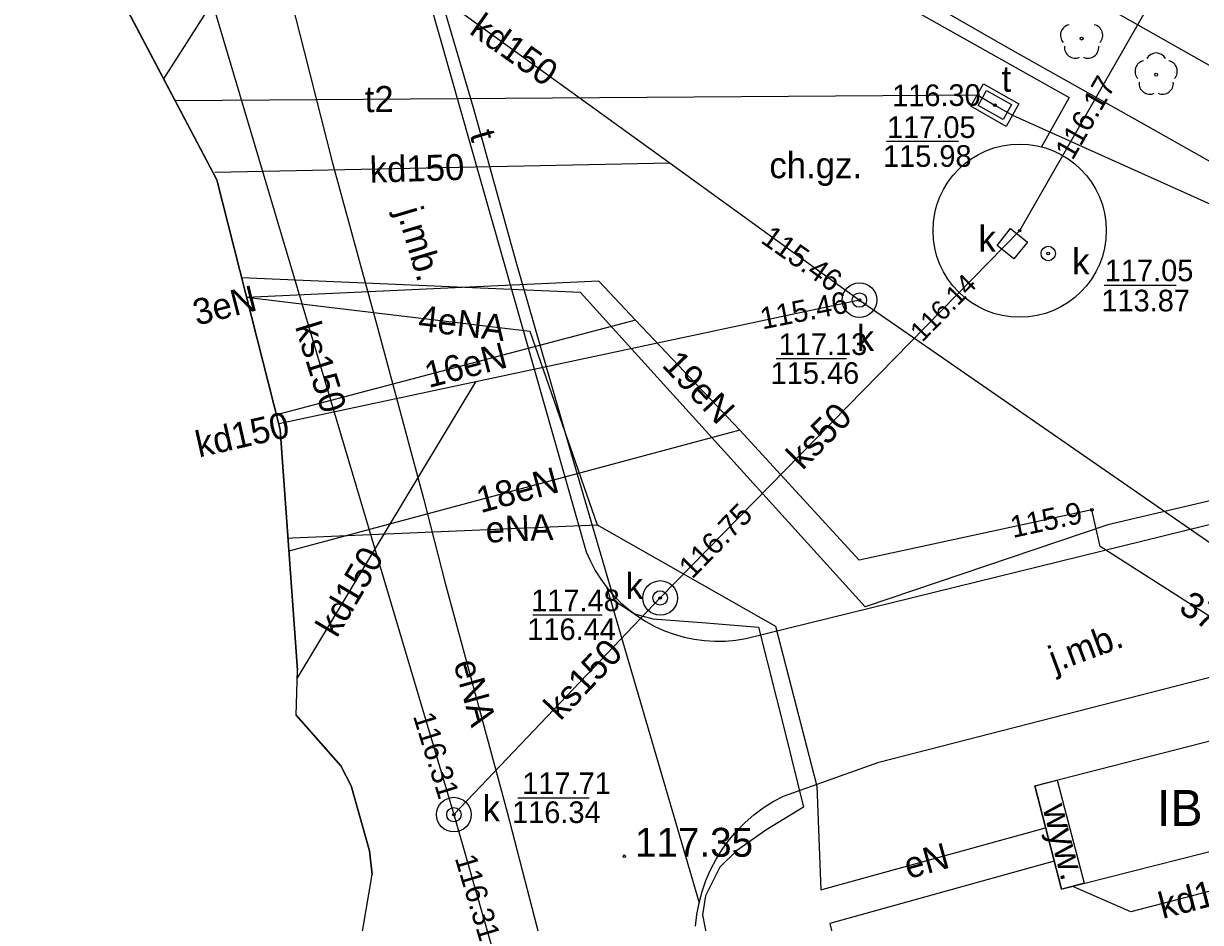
# Model space of a CAD drawing. Extents: x 6434771 to 6436222, y 5663454 to 5664782.
# Drawn here: x 6435426.76 to 6435467.52, y 5663956.57 to 5663987.7 of the extents above; entities that cross this region are included whole.
import ezdxf

# ---------------------------------------------------------------- set-up
doc = ezdxf.new("R2010")
doc.units = 0
for name, color, linetype in [('Warstwa 1', 7, 'Continuous'), ('Warstwa 11', 7, 'Continuous'), ('Warstwa 12', 7, 'Continuous'), ('Warstwa 13', 7, 'Continuous'), ('Warstwa 14', 7, 'Continuous'), ('Warstwa 15', 7, 'Continuous'), ('Warstwa 25', 7, 'Continuous'), ('Warstwa 4', 7, 'Continuous'), ('Warstwa 5', 7, 'Continuous'), ('Warstwa 51', 7, 'Continuous'), ('Warstwa 6', 7, 'Continuous'), ('Warstwa 7', 7, 'Continuous'), ('Warstwa 8', 7, 'Continuous'), ('Warstwa 9', 7, 'Continuous')]:
    doc.layers.add(name, color=color, linetype=linetype)

msp = doc.modelspace()

# ---------------------------------------------------------------- linework, layer by layer
at = {"layer": 'Warstwa 1'}
msp.add_lwpolyline([(6435438.431, 5663955.855), (6435438.84, 5663958.23), (6435438.74, 5663959.051), (6435438.107, 5663961.309), (6435437.755, 5663961.993), (6435436.206, 5663963.752), (6435436.245, 5663965.312), (6435435.646, 5663973.649), (6435433.45, 5663982.286), (6435429.344, 5663990.096), (6435426.503, 5663993.391), (6435430.633, 5664000.811), (6435425.797, 5664003.629), (6435427.528, 5664007.089), (6435414.993, 5664014.14), (6435413.595, 5664011.656), (6435413.334, 5664011.803), (6435412.844, 5664010.932), (6435407.905, 5664013.566), (6435403.676, 5664006.246), (6435399.414, 5664006.938), (6435390.589, 5664006.534), (6435382.266, 5664003.885), (6435374.267, 5663999.821)], dxfattribs=at)
at = {"layer": 'Warstwa 11'}
msp.add_lwpolyline([(6435460.01, 5663985.62), (6435461.23, 5663984.92), (6435460.79, 5663984.14), (6435459.57, 5663984.84)], close=True, dxfattribs=at)
for centre in [(6435463.406, 5663987.181), (6435465.989, 5663985.934)]:
    msp.add_circle(centre, 0.05, dxfattribs=at)
for centre, start, end in [((6435463.049, 5663987.297), 102.1471, 221.8529), ((6435463.763, 5663987.297), 318.1471, 77.8529), ((6435463.186, 5663986.878), 174.1471, 293.8529), ((6435463.626, 5663986.878), 246.1471, 5.8529), ((6435465.989, 5663986.309), 30.1471, 149.8529), ((6435465.632, 5663986.05), 102.1471, 221.8529), ((6435466.346, 5663986.05), 318.1471, 77.8529), ((6435465.769, 5663985.631), 174.1471, 293.8529), ((6435466.209, 5663985.631), 246.1471, 5.8529)]:
    msp.add_arc(centre, 0.375, start, end, dxfattribs=at)
at = {"layer": 'Warstwa 12'}
for points in [[(6435513.732, 5664030.323), (6435514.19, 5664031.07), (6435526.88, 5664023.62), (6435506.54, 5663988.46), (6435496.08, 5663969.12), (6435489.36, 5663972.27), (6435481.32, 5663974.34), (6435464.32, 5663970.34), (6435455.91, 5663967.5), (6435446.05, 5663978.39), (6435434.311, 5663978.9)], [(6435409.019, 5664017.232), (6435410.917, 5664017.01), (6435414.12, 5664016.706), (6435416.283, 5664015.507), (6435419.588, 5664013.642), (6435424.877, 5664010.708), (6435428.188, 5664008.956), (6435429.965, 5664007.392), (6435431.75, 5664005.85), (6435431.955, 5664004.7), (6435432.629, 5664001.953), (6435433.059, 5664000.421), (6435434.201, 5663995.915), (6435434.973, 5663992.65), (6435435.599, 5663990.185), (6435436.484, 5663986.74), (6435437.453, 5663982.92), (6435439.017, 5663977.175), (6435440.618, 5663971.251), (6435441.365, 5663968.324), (6435442.093, 5663965.646), (6435443.508, 5663960.394), (6435444.884, 5663955.078)], [(6435446.151, 5664009.053), (6435444.575, 5664006.505), (6435443.341, 5664004.515), (6435439.958, 5663999.252), (6435437.973, 5663996.007), (6435436.661, 5663993.998), (6435434.507, 5663990.343), (6435431.608, 5663985.79)], [(6435456.51, 5664008.56), (6435448.01, 5663993.56), (6435462.98, 5663985.14), (6435462.022, 5663983.432)], [(6435437.32, 5664002.046), (6435437.828, 5664000.052), (6435439.05, 5663995.799), (6435441.055, 5663989.164), (6435442.354, 5663984.717), (6435443.811, 5663979.461), (6435445.738, 5663972.769), (6435447.213, 5663967.726), (6435447.923, 5663967.265), (6435448.56, 5663967.088), (6435450.4, 5663966.953), (6435452.221, 5663966.799), (6435453.149, 5663963.091), (6435453.776, 5663960.562), (6435452.47, 5663959.769), (6435451.45, 5663959.058), (6435450.879, 5663958.482), (6435450.379, 5663957.49), (6435450.277, 5663956.833), (6435450.434, 5663956.005), (6435450.995, 5663954.077), (6435453.034, 5663947.163), (6435454.477, 5663941.931)], [(6435458.081, 5663988.461), (6435460.922, 5663986.827), (6435465.61, 5663984.197), (6435469.714, 5663981.87)], [(6435432.002, 5663985.04), (6435459.79, 5663985.23), (6435460.4, 5663984.88), (6435461.01, 5663984.53), (6435476.66, 5663977.5), (6435477.3, 5663977.22), (6435477.95, 5663976.96), (6435496.89, 5663969.04), (6435497.49, 5663968.68)], [(6435447.96, 5663977.43), (6435446.68, 5663978.78), (6435434.484, 5663978.22)], [(6435434.481, 5663978.23), (6435436.86, 5663977.94), (6435444.29, 5663977.05), (6435446.63, 5663970.34)], [(6435447.96, 5663977.43), (6435435.517, 5663974.157)], [(6435451.57, 5663973.62), (6435447.96, 5663977.43)], [(6435451.57, 5663973.62), (6435435.949, 5663969.43)], [(6435470.828, 5663960.97), (6435472.25, 5663961.35), (6435472.97, 5663962.9), (6435470.54, 5663965.45), (6435464.05, 5663969.59), (6435463.76, 5663970.86), (6435455.7, 5663969.12), (6435451.57, 5663973.62)], [(6435435.917, 5663969.88), (6435436.07, 5663969.89), (6435446.63, 5663970.34)], [(6435446.63, 5663970.34), (6435452.8, 5663966.83), (6435454.23, 5663961.29), (6435454.37, 5663957.7), (6435462.15, 5663959.85)], [(6435462.451, 5663958.693), (6435454.69, 5663956.54), (6435458.279, 5663941.888)]]:
    msp.add_lwpolyline(points, dxfattribs=at)
at = {"layer": 'Warstwa 14'}
for p, q in [((6435459.139, 5663983.62), (6435456.653, 5663983.62)), ((6435466.683, 5663978.632), (6435464.191, 5663978.632)), ((6435452.827, 5663976.1), (6435455.267, 5663976.1)), ((6435444.397, 5663967.227), (6435446.797, 5663967.227)), ((6435443.875, 5663960.891), (6435446.348, 5663960.891))]:
    msp.add_line(p, q, dxfattribs=at)
for centre in [(6435460.4, 5663984.88), (6435460.4, 5663984.88), (6435461.26, 5663980.53), (6435461.26, 5663980.53), (6435462.25, 5663979.74), (6435455.711, 5663978.128), (6435455.711, 5663978.128), (6435455.711, 5663978.128), (6435463.76, 5663970.86), (6435448.81, 5663967.81), (6435448.81, 5663967.81), (6435441.665, 5663960.306), (6435441.665, 5663960.306), (6435441.665, 5663960.306)]:
    msp.add_circle(centre, 0.045, dxfattribs=at)
at = {"layer": 'Warstwa 15'}
for centre, radius in [((6435461.26, 5663980.53), 3), ((6435455.711, 5663978.128), 0.6), ((6435448.81, 5663967.81), 0.6), ((6435441.665, 5663960.306), 0.6)]:
    msp.add_circle(centre, radius, dxfattribs=at)
at = {"layer": 'Warstwa 25'}
msp.add_circle((6435447.568, 5663958.865), 0.045, dxfattribs=at)
at = {"layer": 'Warstwa 4'}
for points in [[(6435460.11, 5663985.38), (6435460.98, 5663984.9), (6435460.69, 5663984.38), (6435459.82, 5663984.86)], [(6435461.063, 5663979.553), (6435460.478, 5663980.022), (6435460.947, 5663980.607), (6435461.532, 5663980.138)]]:
    msp.add_lwpolyline(points, close=True, dxfattribs=at)
for centre in [(6435462.25, 5663979.74), (6435455.711, 5663978.128), (6435448.81, 5663967.81), (6435441.665, 5663960.306)]:
    msp.add_circle(centre, 0.25, dxfattribs=at)
at = {"layer": 'Warstwa 51'}
for p, q in [((6435461.78, 5663961.31), (6435470.19, 5663963.46)), ((6435461.78, 5663961.31), (6435462.7, 5663957.72)), ((6435462.7, 5663957.72), (6435471.11, 5663959.87))]:
    msp.add_line(p, q, dxfattribs=at)
at = {"layer": 'Warstwa 6'}
for centre in [(6435460.4, 5663984.88), (6435462.25, 5663979.74), (6435455.711, 5663978.128), (6435448.81, 5663967.81), (6435441.665, 5663960.306)]:
    msp.add_circle(centre, 0.045, dxfattribs=at)
at = {"layer": 'Warstwa 7'}
for points in [[(6435428.083, 5664003.074), (6435430.6, 5664001.68), (6435433.711, 5663994.034), (6435449.16, 5663982.864), (6435455.711, 5663978.128), (6435494.21, 5663951.49)], [(6435471.38, 5663998.2), (6435461.26, 5663980.53)], [(6435432.731, 5663990.359), (6435441.665, 5663960.306)], [(6435449.16, 5663982.864), (6435433.385, 5663982.541)], [(6435461.26, 5663980.53), (6435448.81, 5663967.81)], [(6435455.711, 5663978.128), (6435442.426, 5663975.298)], [(6435442.426, 5663975.298), (6435435.597, 5663973.839)], [(6435436.238, 5663965.022), (6435442.426, 5663975.298)], [(6435448.81, 5663967.81), (6435441.665, 5663960.306)], [(6435441.665, 5663960.306), (6435446.909, 5663942.022)], [(6435473.39, 5663959.1), (6435465.11, 5663956.94), (6435463.105, 5663957.823)]]:
    msp.add_lwpolyline(points, dxfattribs=at)
at = {"layer": 'Warstwa 8'}
for p, q in [((6435438.449, 5664002.937), (6435485.332, 5663976.32)), ((6435436.987, 5664001.954), (6435446.245, 5663969.411)), ((6435429.344, 5663990.096), (6435433.45, 5663982.286)), ((6435433.45, 5663982.286), (6435435.646, 5663973.649)), ((6435451.78, 5663966.405), (6435485.061, 5663974.604)), ((6435435.646, 5663973.649), (6435436.245, 5663965.312)), ((6435446.245, 5663969.411), (6435446.391, 5663969.082)), ((6435456.388, 5663962.129), (6435485.45, 5663969.569)), ((6435446.391, 5663969.082), (6435446.559, 5663968.765)), ((6435446.559, 5663968.765), (6435446.751, 5663968.46)), ((6435446.751, 5663968.46), (6435446.964, 5663968.171)), ((6435446.964, 5663968.171), (6435450.157, 5663957.249)), ((6435446.964, 5663968.171), (6435447.198, 5663967.898)), ((6435446.964, 5663968.171), (6435450.157, 5663957.249)), ((6435447.198, 5663967.898), (6435447.451, 5663967.642)), ((6435447.451, 5663967.642), (6435447.722, 5663967.406)), ((6435447.722, 5663967.406), (6435448.01, 5663967.19)), ((6435448.01, 5663967.19), (6435448.313, 5663966.996)), ((6435448.313, 5663966.996), (6435448.629, 5663966.824)), ((6435448.629, 5663966.824), (6435448.956, 5663966.676)), ((6435448.956, 5663966.676), (6435449.294, 5663966.552)), ((6435449.294, 5663966.552), (6435449.64, 5663966.453)), ((6435449.64, 5663966.453), (6435449.992, 5663966.38)), ((6435449.992, 5663966.38), (6435450.349, 5663966.333)), ((6435450.349, 5663966.333), (6435450.708, 5663966.312)), ((6435450.708, 5663966.312), (6435451.067, 5663966.317)), ((6435451.067, 5663966.317), (6435451.425, 5663966.348)), ((6435451.425, 5663966.348), (6435451.78, 5663966.405)), ((6435436.206, 5663963.752), (6435436.245, 5663965.312)), ((6435436.206, 5663963.752), (6435437.755, 5663961.993)), ((6435437.755, 5663961.993), (6435438.107, 5663961.309)), ((6435453.084, 5663960.949), (6435456.388, 5663962.129)), ((6435438.107, 5663961.309), (6435438.74, 5663959.051)), ((6435452.382, 5663960.54), (6435452.725, 5663960.758)), ((6435452.725, 5663960.758), (6435453.084, 5663960.949)), ((6435452.056, 5663960.297), (6435452.382, 5663960.54)), ((6435451.463, 5663959.742), (6435451.749, 5663960.031)), ((6435451.749, 5663960.031), (6435452.056, 5663960.297)), ((6435451.199, 5663959.433), (6435451.463, 5663959.742)), ((6435450.959, 5663959.105), (6435451.199, 5663959.433)), ((6435438.74, 5663959.051), (6435438.84, 5663958.23)), ((6435450.555, 5663958.4), (6435450.744, 5663958.76)), ((6435450.744, 5663958.76), (6435450.959, 5663959.105)), ((6435450.394, 5663958.026), (6435450.555, 5663958.4)), ((6435438.431, 5663955.855), (6435438.84, 5663958.23)), ((6435450.261, 5663957.642), (6435450.394, 5663958.026)), ((6435450.157, 5663957.249), (6435450.261, 5663957.642)), ((6435450.083, 5663956.85), (6435450.157, 5663957.249)), ((6435450.039, 5663956.445), (6435450.083, 5663956.85))]:
    msp.add_line(p, q, dxfattribs=at)
msp.add_lwpolyline([(6435461.8, 5663961.3), (6435462.56, 5663961.5), (6435463.49, 5663957.93), (6435462.72, 5663957.73)], close=True, dxfattribs=at)
at = {"layer": 'Warstwa 9'}
for p, q in [((6435438.449, 5664002.937), (6435485.332, 5663976.32)), ((6435436.987, 5664001.954), (6435446.245, 5663969.411)), ((6435451.78, 5663966.405), (6435485.061, 5663974.604)), ((6435446.245, 5663969.411), (6435446.391, 5663969.082)), ((6435456.388, 5663962.129), (6435485.45, 5663969.569)), ((6435446.391, 5663969.082), (6435446.559, 5663968.765)), ((6435446.559, 5663968.765), (6435446.751, 5663968.46)), ((6435446.751, 5663968.46), (6435446.964, 5663968.171)), ((6435446.964, 5663968.171), (6435447.198, 5663967.898)), ((6435447.198, 5663967.898), (6435447.451, 5663967.642)), ((6435447.451, 5663967.642), (6435447.722, 5663967.406)), ((6435447.722, 5663967.406), (6435448.01, 5663967.19)), ((6435448.01, 5663967.19), (6435448.313, 5663966.996)), ((6435448.313, 5663966.996), (6435448.629, 5663966.824)), ((6435448.629, 5663966.824), (6435448.956, 5663966.676)), ((6435448.956, 5663966.676), (6435449.294, 5663966.552)), ((6435449.294, 5663966.552), (6435449.64, 5663966.453)), ((6435449.64, 5663966.453), (6435449.992, 5663966.38)), ((6435449.992, 5663966.38), (6435450.349, 5663966.333)), ((6435450.349, 5663966.333), (6435450.708, 5663966.312)), ((6435450.708, 5663966.312), (6435451.067, 5663966.317)), ((6435451.067, 5663966.317), (6435451.425, 5663966.348)), ((6435451.425, 5663966.348), (6435451.78, 5663966.405)), ((6435453.084, 5663960.949), (6435456.388, 5663962.129)), ((6435452.382, 5663960.54), (6435452.725, 5663960.758)), ((6435452.725, 5663960.758), (6435453.084, 5663960.949)), ((6435452.056, 5663960.297), (6435452.382, 5663960.54)), ((6435451.463, 5663959.742), (6435451.749, 5663960.031)), ((6435451.749, 5663960.031), (6435452.056, 5663960.297)), ((6435451.199, 5663959.433), (6435451.463, 5663959.742)), ((6435450.959, 5663959.105), (6435451.199, 5663959.433)), ((6435450.555, 5663958.4), (6435450.744, 5663958.76)), ((6435450.744, 5663958.76), (6435450.959, 5663959.105)), ((6435450.394, 5663958.026), (6435450.555, 5663958.4)), ((6435450.261, 5663957.642), (6435450.394, 5663958.026)), ((6435450.157, 5663957.249), (6435450.261, 5663957.642)), ((6435450.083, 5663956.85), (6435450.157, 5663957.249)), ((6435450.039, 5663956.445), (6435450.083, 5663956.85))]:
    msp.add_line(p, q, dxfattribs=at)

# ---------------------------------------------------------------- texts
at = {"layer": 'Warstwa 13'}
for s, rotation, p in [('t2', 0.3896, (6435438.579, 5663984.635)), ('t', 286.2841, (6435442.204, 5663983.871)), ('3eN', 14.2666, (6435432.759, 5663977.238)), ('4eNA', 353.1712, (6435440.398, 5663977.063)), ('16eN', 14.7365, (6435440.792, 5663975.079)), ('19eN', 313.4538, (6435448.837, 5663975.85)), ('18eN', 15.0172, (6435442.588, 5663970.745)), ('eNA', 2.4408, (6435442.781, 5663969.725)), ('37eN', 327.4683, (6435466.727, 5663967.348)), ('eNA', 285.7742, (6435441.643, 5663965.546)), ('eN', 15.4469, (6435457.406, 5663958.072))]:
    msp.add_text(s, height=0.9, rotation=rotation, dxfattribs=at).set_placement(p)
at = {"layer": 'Warstwa 14'}
for s, height, rotation, p in [('116.30', 0.75, 0.3896, (6435456.846, 5663984.835)), ('116.17', 0.75, 60.2007, (6435463.093, 5663982.936)), ('115.46', 0.75, 324.8212, (6435452.253, 5663980.145)), ('116.14', 0.675, 45.6132, (6435457.884, 5663976.642)), ('115.46', 0.75, 11.1956, (6435452.352, 5663977.108)), ('116.75', 0.75, 45.6132, (6435449.919, 5663968.442)), ('115.9', 0.75, 12.1811, (6435461.029, 5663969.887)), ('116.31', 0.75, 287.2467, (6435440.243, 5663963.722)), ('116.31', 0.75, 286.6909, (6435441.691, 5663958.805))]:
    msp.add_text(s, height=height, rotation=rotation, dxfattribs=at).set_placement(p)
for s, p in [('115.98', (6435456.528, 5663982.741)), ('113.87', (6435464.091, 5663977.735)), ('115.46', (6435452.635, 5663975.225)), ('116.44', (6435444.207, 5663966.352)), ('116.34', (6435443.68, 5663960.016))]:
    msp.add_text(s, height=0.75, dxfattribs=at).set_placement(p)
at = {"layer": 'Warstwa 25'}
msp.add_text('117.35', height=1, dxfattribs=at).set_placement((6435447.938, 5663958.849))
at = {"layer": 'Warstwa 5'}
for s, p in [('t', (6435460.634, 5663985.34)), ('k', (6435459.833, 5663979.8)), ('k', (6435463.078, 5663979.018)), ('k', (6435455.622, 5663976.358)), ('k', (6435447.618, 5663967.778)), ('k', (6435442.661, 5663960.074))]:
    msp.add_text(s, height=0.9, dxfattribs=at).set_placement(p)
at = {"layer": 'Warstwa 51'}
msp.add_text('IB', height=1.25, dxfattribs=at).set_placement((6435466.018, 5663959.912))
at = {"layer": 'Warstwa 6'}
for s, p in [('117.05', (6435456.667, 5663983.741)), ('117.05', (6435464.209, 5663978.78)), ('117.13', (6435452.913, 5663976.225)), ('117.48', (6435444.341, 5663967.352)), ('117.71', (6435444.032, 5663961.016))]:
    msp.add_text(s, height=0.75, dxfattribs=at).set_placement(p)
at = {"layer": 'Warstwa 7'}
for s, rotation, p in [('kd150', 324.8212, (6435442.161, 5663987.38)), ('kd150', 1.8621, (6435438.763, 5663982.186)), ('ks150', 287.2467, (6435436.156, 5663977.212)), ('kd150', 12.7483, (6435432.834, 5663972.673)), ('ks50', 45.6132, (6435453.741, 5663972.205)), ('kd150', 59.6334, (6435437.609, 5663966.395)), ('ks150', 46.4039, (6435445.354, 5663963.528)), ('kd110', 14.6219, (6435466.21, 5663956.694))]:
    msp.add_text(s, height=0.9, rotation=rotation, dxfattribs=at).set_placement(p)
at = {"layer": 'Warstwa 8'}
for s, rotation, p in [('j.mb.', 286.5706, (6435439.683, 5663981.202)), ('j.mb.', 20.3457, (6435462.475, 5663965.233)), ('wyw.', 284.5996, (6435462.047, 5663960.55))]:
    msp.add_text(s, height=0.9, rotation=rotation, dxfattribs=at).set_placement(p)
at = {"layer": 'Warstwa 9'}
msp.add_text('ch.gz.', height=0.9, dxfattribs=at).set_placement((6435452.592, 5663982.348))

doc.saveas('drawing.dxf')
